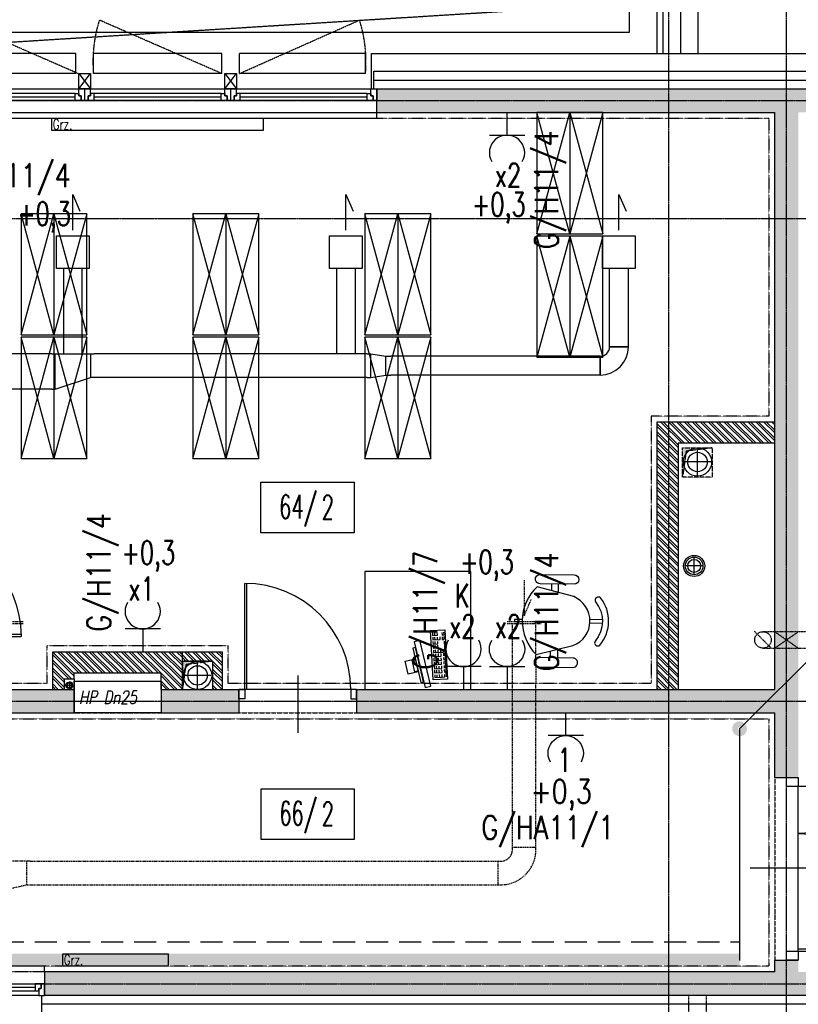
# Model space of a CAD drawing. Extents: x -7228 to 74941, y -112898 to 85621.
# Tile 323 of 635: x 61566 to 62228, y -6744 to -5907. Entities that reach past the tile are written whole.
import ezdxf
from ezdxf.enums import TextEntityAlignment as Align

# ---------------------------------------------------------------- set-up
doc = ezdxf.new("R2010")
doc.units = 0
for name, pattern in [('CENTER', [2, 1.25, -0.25, 0.25, -0.25]), ('DASHDOT', [1, 0.5, -0.25, 0, -0.25]), ('DASHED', [0.75, 0.5, -0.25]), ('DASHED2', [0.375, 0.25, -0.125]), ('DIVIDE', [31.75, 12.7, -6.35, 0, -6.35, 0, -6.35])]:
    doc.linetypes.add(name, pattern=pattern)
doc.layers.get('0').update_dxf_attribs({"color": 101, "linetype": 'CONTINUOUS'})
for name, color, linetype in [('Drz---drzwi', 5, 'CONTINUOUS'), ('E35', 6, 'CONTINUOUS'), ('E50', 3, 'CONTINUOUS'), ('E50kor', 3, 'CONTINUOUS'), ('Ins-co', 2, 'CONTINUOUS'), ('Ins-kan', 54, 'CONTINUOUS'), ('ins-kan-deszcz', 132, 'CONTINUOUS'), ('Ins-ppoz', 240, 'CONTINUOUS'), ('Ins-went', 141, 'CONTINUOUS'), ('Okn---okna', 5, 'CONTINUOUS'), ('Opis-pom', 6, 'CONTINUOUS'), ('Opis_pom_ramka', 6, 'CONTINUOUS'), ('Os-osie glowne', 1, 'CENTER'), ('Sc-beton', 7, 'CONTINUOUS'), ('Sc-beton-hatch', 86, 'CONTINUOUS'), ('Sc-cegla pustak', 42, 'CONTINUOUS'), ('Sc-cegla pustak-hatch', 8, 'CONTINUOUS'), ('Sc-drewno', 22, 'CONTINUOUS'), ('Sc-gk', 120, 'CONTINUOUS'), ('Sc-izolacja term-styropian', 151, 'STYROPIAN-KA'), ('Sc-metal', 141, 'CONTINUOUS'), ('Sc-nadproza kon', 5, 'DASHED2'), ('Sc-silikat', 61, 'CONTINUOUS'), ('Suf-widok', 8, 'CONTINUOUS'), ('W-idok', 8, 'CONTINUOUS'), ('W-idok nad', 5, 'DASHED2'), ('W-otwor-strop', 1, 'CONTINUOUS'), ('Wyp-meble', 155, 'CONTINUOUS')]:
    doc.layers.add(name, color=color, linetype=linetype)
doc.styles.add('IT12', font='ITALICT.SHX', dxfattribs={"width": 0.8, "height": 0.12})
doc.styles.add('KA wymiar', font='romans.shx', dxfattribs={"width": 0.6})
doc.styles.add('ROMANS', font='romans', dxfattribs={"width": 0.85})
doc.linetypes.add('BATTING', pattern='A,0.0001,-0.1,[134,ltypeshp.shx,S=0.1,R=0,X=-0.1,Y=0],-0.2,[134,ltypeshp.shx,S=0.1,R=180,X=0.1,Y=0],-0.1', length=0.4001)
doc.linetypes.add('STYROPIAN-KA', pattern='A,0.0001,-0.1,[135,ltypeshp.shx,S=0.1,R=0,X=-0.1,Y=0],0,[135,ltypeshp.shx,S=0.1,R=180,X=0.1,Y=0],-0.1', length=0.2001)

# ---------------------------------------------------------------- blocks, each defined once
blk = doc.blocks.new('_0630_DRZWI_90')
at = {"ltscale": 7}
for p, q in [((5, 8), (5, 98)), ((6.8, 8), (6.8, 97.98))]:
    blk.add_line(p, q, dxfattribs=at)
at = {"ltscale": 25}
for p, q in [((50, 19.7), (50, -28.9)), ((5, 8), (0, 8)), ((0, 8), (5, 8)), ((0, 0), (0, 8)), ((5, 0), (0, 0)), ((5, 0), (0, 0)), ((95, 8), (5, 8)), ((5, 8), (5, 0)), ((95, 8), (95, 0)), ((100, 8), (95, 8)), ((95, 0), (100, 0)), ((95, 0), (100, 0)), ((100, 0), (100, 8))]:
    blk.add_line(p, q, dxfattribs=at)
at = {"ltscale": 7}
blk.add_arc((5, 8), 90, 0, 90, dxfattribs=at)
blk = doc.blocks.new('_DKGJHF')
at = {"ltscale": 7}
for p, q in [((-21.08, -77), (35.92, -77)), ((-5, -147.5), (-105, -147.5)), ((-5, -145.5), (-104.98, -145.5))]:
    blk.add_line(p, q, dxfattribs=at)
for points in [[(5, -7.5), (5, 0), (-5, 0), (-5, -7.5)], [(5, -155), (5, -147.5), (-5, -147.5), (-5, -155)]]:
    blk.add_lwpolyline(points, close=True, dxfattribs=at)
for points in [[(-45, -7.5), (-5, -7.5)], [(-5, -147.5), (-5, -7.5)]]:
    blk.add_lwpolyline(points, dxfattribs=at)
for centre, radius, start, end in [((-5, -7.5), 40, 180, 270), ((-5, -147.5), 100, 90, 180)]:
    blk.add_arc(centre, radius, start, end)
blk = doc.blocks.new('_wojektjey')
for p, q in [((-120, 10), (-120, 15)), ((-120, 15), (0, 15)), ((0, 15), (0, 10)), ((-8, 0), (-112, 0)), ((-8, -3), (-112, -3)), ((-8, -6), (-112, -6)), ((-115, -10), (-5, -10)), ((-120, -25), (-120, -28)), ((0, -28), (0, -25)), ((-120, -28), (0, -28))]:
    blk.add_line(p, q)
at = {"linetype": 'DASHED2'}
for p, q in [((-120, 10), (0, 10)), ((-120, -25), (0, -25))]:
    blk.add_line(p, q, dxfattribs=at)
for points in [[(-5, -10), (0, -10), (0, 0), (-3, 0), (-3, -4), (-5, -4)], [(-115, -10), (-120, -10), (-120, 0), (-117, 0), (-117, -4), (-115, -4)], [(-112, -6), (-115, -6), (-115, -4), (-117, -4), (-117, 0), (-115, 0), (-112, 0)], [(-8, -6), (-5, -6), (-5, -4), (-3, -4), (-3, 0), (-5, 0), (-8, 0)]]:
    blk.add_lwpolyline(points, close=True)
blk = doc.blocks.new('_DKGDKHJFKH')
for p, q in [((-367, 0), (-5, 0)), ((-256, -4), (-364, -4)), ((-256, -7), (-364, -7)), ((-132, -4), (-240, -4)), ((-132, -7), (-240, -7)), ((-8, -4), (-116, -4)), ((-8, -7), (-116, -7)), ((-8, -10), (-364, -10)), ((-372, -20), (-372, -25)), ((-372, -20), (0, -20)), ((-372, -25), (0, -25)), ((0, -25), (0, -20))]:
    blk.add_line(p, q)
for points in [[(-367, 0), (-372, 0), (-372, -10), (-369, -10), (-369, -6), (-367, -6)], [(-253, 0), (-248, 0), (-248, -10), (-251, -10), (-251, -6), (-253, -6)], [(-243, 0), (-248, 0), (-248, -10), (-245, -10), (-245, -6), (-243, -6)], [(-129, 0), (-124, 0), (-124, -10), (-127, -10), (-127, -6), (-129, -6)], [(-119, 0), (-124, 0), (-124, -10), (-121, -10), (-121, -6), (-119, -6)], [(-5, 0), (0, 0), (0, -10), (-3, -10), (-3, -6), (-5, -6)], [(-364, -4), (-367, -4), (-367, -6), (-369, -6), (-369, -10), (-367, -10), (-364, -10)], [(-256, -4), (-253, -4), (-253, -6), (-251, -6), (-251, -10), (-253, -10), (-256, -10)], [(-240, -4), (-243, -4), (-243, -6), (-245, -6), (-245, -10), (-243, -10), (-240, -10)], [(-132, -4), (-129, -4), (-129, -6), (-127, -6), (-127, -10), (-129, -10), (-132, -10)], [(-116, -4), (-119, -4), (-119, -6), (-121, -6), (-121, -10), (-119, -10), (-116, -10)], [(-8, -4), (-5, -4), (-5, -6), (-3, -6), (-3, -10), (-5, -10), (-8, -10)]]:
    blk.add_lwpolyline(points, close=True)
blk = doc.blocks.new('_opis_pom_metka')
at = {"layer": 'Opis_pom_ramka'}
blk.add_lwpolyline([(-33.13, 0), (32.87, 0), (32.87, -36), (-33.13, -36)], close=True, dxfattribs=at)
at = {"style": 'KA wymiar', "width": 0.6}
blk.add_attdef('KO/', text='', height=16.8, dxfattribs=at).set_placement((3.45, -25.87), align=Align.RIGHT)
blk.add_attdef('NR', (3.8, -26.16), '', height=16.8, dxfattribs=at)
blk = doc.blocks.new('_dkjhsjhkfgh')
at = {"layer": 'Ins-went', "ltscale": 2}
for p, q in [((10796.07, 4882.35), (10796.07, 4809.9)), ((10812.07, 4809.9), (10812.07, 4882.35)), ((11027.9, 4882.35), (11027.9, 4809.9)), ((11043.9, 4809.9), (11043.9, 4882.35)), ((10786.06, 4809.93), (10647.46, 4809.93)), ((10786.07, 4809.9), (10822.07, 4809.9)), ((10789.07, 4779.9), (10789.07, 4809.9)), ((10819.07, 4809.9), (10819.07, 4789.9)), ((11017.98, 4809.9), (10822.08, 4809.9)), ((11053.9, 4809.9), (11017.9, 4809.9)), ((11053.9, 4809.9), (11056.9, 4809.9)), ((11056.9, 4789.9), (11056.9, 4809.9)), ((11056.9, 4809.9), (11069.9, 4807.9)), ((11275.73, 4815.9), (11259.73, 4815.9)), ((11259.73, 4815.9), (11275.73, 4815.9)), ((11069.9, 4807.9), (11073.9, 4807.9)), ((11069.9, 4791.9), (11069.9, 4807.9)), ((11251.73, 4807.9), (11073.93, 4807.9)), ((11251.73, 4791.9), (11251.73, 4807.9)), ((11251.73, 4807.9), (11251.73, 4791.9)), ((11056.9, 4789.9), (11069.9, 4791.9)), ((11069.9, 4791.9), (11073.9, 4791.9)), ((11251.73, 4791.9), (11073.93, 4791.9)), ((10789.07, 4779.9), (10819.07, 4789.9)), ((10822.07, 4789.9), (10819.07, 4789.9)), ((11017.98, 4789.9), (10822.08, 4789.9)), ((11053.9, 4789.9), (11017.9, 4789.9)), ((11053.9, 4789.9), (11056.9, 4789.9)), ((10786.06, 4779.93), (10647.46, 4779.93)), ((10786.07, 4779.9), (10789.07, 4779.9))]:
    blk.add_line(p, q, dxfattribs=at)
for points in [[(10804.07, 4915.05), (10804.07, 4945.28), (10810.09, 4931.27)], [(11035.9, 4915.05), (11035.9, 4945.28), (11041.92, 4931.27)], [(11267.73, 4915.05), (11267.73, 4945.28), (11273.75, 4931.27)]]:
    blk.add_lwpolyline(points, dxfattribs=at)
for points in [[(10790.22, 4910.05), (10817.92, 4910.05), (10817.92, 4882.35), (10790.22, 4882.35)], [(11022.05, 4910.05), (11049.75, 4910.05), (11049.75, 4882.35), (11022.05, 4882.35)], [(11253.88, 4910.05), (11281.58, 4910.05), (11281.58, 4882.35), (11253.88, 4882.35)]]:
    blk.add_lwpolyline(points, close=True, dxfattribs=at)
for radius in [8, 24]:
    blk.add_arc((11251.73, 4815.9), radius, 270, 0, dxfattribs=at)
for points in [[(11259.73, 4815.9), (11259.73, 4882.35)], [(11275.73, 4815.9), (11275.73, 4882.35)]]:
    blk.add_spline(points, degree=3, dxfattribs=at)
blk = doc.blocks.new('klawiatura do PC')
at = {"layer": 'Wyp-meble'}
blk.add_lwpolyline([(0, 0), (46.62, 0), (46.62, -13.54), (0, -13.54)], close=True, dxfattribs=at)
for points in [[(4.66, -1.7), (2.2, -1.7), (2.2, -8.71), (4.66, -8.71)], [(2.2, -3.82), (4.69, -3.82)], [(2.2, -6.22), (4.69, -6.22)], [(2.2, -8.71), (2.2, -11.22), (4.68, -11.22)], [(9, -1.7), (6.54, -1.7), (6.54, -8.71), (9, -8.71)], [(6.54, -3.82), (9.02, -3.82)], [(6.54, -6.22), (9.02, -6.22)], [(12.79, -1.7), (10.32, -1.7), (10.32, -8.71), (12.79, -8.71)], [(10.32, -3.82), (12.81, -3.82)], [(10.32, -6.22), (12.81, -6.22)], [(16.76, -1.7), (14.29, -1.7), (14.29, -8.71), (16.76, -8.71)], [(14.29, -3.82), (16.78, -3.82)], [(14.29, -6.22), (16.78, -6.22)], [(20.54, -1.7), (18.08, -1.7), (18.08, -8.71), (20.54, -8.71)], [(18.08, -3.82), (20.56, -3.82)], [(18.08, -6.22), (20.56, -6.22)], [(24.51, -1.7), (22.05, -1.7), (22.05, -8.71), (24.51, -8.71)], [(22.05, -3.82), (24.53, -3.82)], [(22.05, -6.22), (24.53, -6.22)], [(28.2, -1.7), (25.74, -1.7), (25.74, -8.71), (28.2, -8.71)], [(25.74, -3.82), (28.22, -3.82)], [(25.74, -6.22), (28.22, -6.22)], [(25.74, -8.71), (25.74, -11.22), (28.22, -11.22)], [(32.45, -1.7), (29.98, -1.7), (29.98, -6.25), (32.45, -6.25)], [(29.98, -3.82), (32.47, -3.82)], [(36.14, -1.7), (33.68, -1.7), (33.68, -6.25), (36.14, -6.25)], [(33.68, -3.82), (36.16, -3.82)], [(40.2, -1.7), (37.74, -1.7), (37.74, -8.71), (40.2, -8.71)], [(37.74, -3.82), (40.22, -3.82)], [(37.74, -6.22), (40.22, -6.22)], [(44.36, -1.7), (41.89, -1.7), (41.89, -6.25), (44.36, -6.25)], [(41.89, -3.82), (44.38, -3.82)], [(2.21, -12.7), (36.08, -12.7)], [(6.54, -11.23), (9.13, -11.23)], [(10.42, -11.23), (13.01, -11.23)], [(14.39, -11.23), (16.97, -11.23)], [(18.17, -11.23), (20.76, -11.23)], [(22.14, -11.23), (24.73, -11.23)], [(40.26, -10.56), (37.7, -10.56), (37.7, -12.54), (40.26, -12.54)], [(44.39, -10.6), (41.9, -10.6), (41.9, -12.54), (44.35, -12.54)]]:
    blk.add_lwpolyline(points, dxfattribs=at)
blk = doc.blocks.new('monitor')
at = {"layer": 'Wyp-meble'}
for points in [[(14.34, -37.34), (19, -35.55), (4.67, 1.79), (0, 0)], [(17.21, -30.88), (19.55, -29.99), (8.79, -1.98), (6.46, -2.88)], [(12.15, -10.73), (20.33, -7.58), (24.37, -18.1), (16.19, -21.24)], [(12.38, -11.32), (15.06, -10.28), (18.65, -19.62), (15.96, -20.65)]]:
    blk.add_lwpolyline(points, close=True, dxfattribs=at)
blk = doc.blocks.new('f003')
for p, q in [((-1.57, 74.64), (-1.57, 64.11)), ((1.57, 74.64), (1.57, 64.11))]:
    blk.add_line(p, q)
for points in [[(-16.72, 68.75, -0.355253), (16.72, 68.75, 0.881097), (20.07, 72.87, 0.355253), (-20.07, 72.87, 0.881097)], [(-28.78, 18.9, 0.427449), (28.78, 18.9), (20.81, 50.02, 0.679656), (-20.81, 50.02)], [(-31.3, 21.37, -1), (-39.3, 21.37), (-39.3, 50.18, -1), (-31.3, 50.18)], [(31.3, 21.37, 1), (39.3, 21.37), (39.3, 50.18, 1), (31.3, 50.18)]]:
    blk.add_lwpolyline(points, format="xyb", close=True)
for points in [[(-24.15, 36.98), (-31.3, 36.98)], [(24.15, 36.98), (31.3, 36.98)], [(-31.3, 31.03), (-25.68, 31.03)], [(31.3, 31.03), (25.68, 31.03)], [(-0.85, 6.61), (-0.85, 0), (0.85, 0), (0.85, 6.61)]]:
    blk.add_lwpolyline(points)
blk = doc.blocks.new('A$C5DF87A14')
at = {"layer": 'Wyp-meble'}
for p, q in [((11236, 4922), (11208, 5025)), ((11208, 4922), (11236, 5025)), ((11236, 5025), (11236, 4922)), ((11236, 5025), (11264, 4922)), ((11264, 5025), (11236, 4922)), ((10798, 4835.99), (10770, 4938.99)), ((10770, 4835.99), (10798, 4938.99)), ((10798, 4938.99), (10798, 4835.99)), ((10798, 4938.99), (10826, 4835.99)), ((10826, 4938.99), (10798, 4835.99)), ((10944, 4835.99), (10916, 4938.99)), ((10916, 4835.99), (10944, 4938.99)), ((10944, 4938.99), (10944, 4835.99)), ((10944, 4938.99), (10972, 4835.99)), ((10972, 4938.99), (10944, 4835.99)), ((11090, 4835.99), (11062, 4938.99)), ((11062, 4835.99), (11090, 4938.99)), ((11090, 4938.99), (11090, 4835.99)), ((11090, 4938.99), (11118, 4835.99)), ((11118, 4938.99), (11090, 4835.99)), ((11236, 4817), (11208, 4920)), ((11236, 4920), (11208, 4817)), ((11236, 4920), (11236, 4817)), ((11236, 4920), (11264, 4817)), ((11264, 4920), (11236, 4817)), ((10798, 4730.99), (10770, 4833.99)), ((10770, 4730.99), (10798, 4833.99)), ((10798, 4833.99), (10798, 4730.99)), ((10798, 4833.99), (10826, 4730.99)), ((10826, 4833.99), (10798, 4730.99)), ((10944, 4730.99), (10916, 4833.99)), ((10916, 4730.99), (10944, 4833.99)), ((10944, 4833.99), (10944, 4730.99)), ((10944, 4833.99), (10972, 4730.99)), ((10972, 4833.99), (10944, 4730.99)), ((11090, 4730.99), (11062, 4833.99)), ((11062, 4730.99), (11090, 4833.99)), ((11090, 4833.99), (11090, 4730.99)), ((11090, 4833.99), (11118, 4730.99)), ((11118, 4833.99), (11090, 4730.99))]:
    blk.add_line(p, q, dxfattribs=at)
for points in [[(11208, 4922), (11264, 4922), (11264, 5025), (11208, 5025)], [(10770, 4835.99), (10826, 4835.99), (10826, 4938.99), (10770, 4938.99)], [(10916, 4835.99), (10972, 4835.99), (10972, 4938.99), (10916, 4938.99)], [(11062, 4835.99), (11118, 4835.99), (11118, 4938.99), (11062, 4938.99)], [(11208, 4817), (11264, 4817), (11264, 4920), (11208, 4920)], [(10770, 4730.99), (10826, 4730.99), (10826, 4833.99), (10770, 4833.99)], [(10916, 4730.99), (10972, 4730.99), (10972, 4833.99), (10916, 4833.99)], [(11062, 4730.99), (11118, 4730.99), (11118, 4833.99), (11062, 4833.99)], [(11062, 4635), (11062, 4535), (11152, 4535), (11152, 4635)]]:
    blk.add_lwpolyline(points, close=True, dxfattribs=at)
for name, p, rotation in [('f003', (11188.96, 4593.61), 269.2053911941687), ('monitor', (11117.9, 4537.71), 172.2533166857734)]:
    blk.add_blockref(name, p, dxfattribs=dict(at, rotation=rotation))
at = {"layer": 'Wyp-meble', "xscale": 0.9000000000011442, "yscale": 0.9000000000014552, "zscale": 0.9, "rotation": 93.12935821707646}
blk.add_blockref('klawiatura do PC', (11120.02, 4542.98), dxfattribs=at)
blk = doc.blocks.new('g2')
at = {"layer": 'E35'}
blk.add_line((15, 19.27), (-15, 19.27), dxfattribs=at)
blk.add_arc((0, 34.27), 15, 150, 30, dxfattribs=at)
at = {"layer": 'E50'}
blk.add_line((0, 19.27), (0, 0), dxfattribs=at)

msp = doc.modelspace()

# ---------------------------------------------------------------- hatches: boundary and pattern name
at = {"layer": 'Sc-beton-hatch'}
h = msp.add_hatch(dxfattribs=at)
h.set_pattern_fill('ANSI33', color=256, style=0)
h.paths.add_polyline_path([(61752.547, -6496.119), (61752.547, -6476.119), (61686.547, -6476.119), (61686.547, -6496.119)])
h.paths.add_polyline_path([(61612.547, -6496.119), (61612.547, -6476.119), (61397.547, -6476.119), (61397.547, -6496.119)])
h.paths.add_polyline_path([(61497.547, -5986.119), (61497.547, -5966.119), (61437.547, -5966.119), (61437.547, -5986.119), (61457.547, -5986.119)])
h.paths.add_polyline_path([(61055.547, -5986.119), (61055.547, -5966.119), (60547.547, -5966.119), (60547.547, -5986.119), (60587.547, -5986.119), (60587.547, -6476.119), (60386.047, -6476.119), (60386.047, -6496.119), (61297.547, -6496.119), (61297.547, -6476.119), (60607.547, -6476.119), (60607.547, -5986.119)])
h.paths.add_polyline_path([(60187.547, -6716.119), (60187.547, -6736.119), (61227.547, -6736.119), (61227.547, -6716.119)])
h.paths.add_polyline_path([(60007.547, -6476.119), (60007.547, -6416.119), (59987.547, -6416.119), (59987.547, -6476.119), (59687.547, -6476.119), (59687.547, -6496.119), (60256.047, -6496.119), (60256.047, -6476.119)])
h.paths.add_polyline_path([(60007.547, -6221.119), (59987.547, -6221.119), (59987.547, -6241.119), (60007.547, -6241.119)])
h.paths.add_polyline_path([(59967.547, -5966.119), (59967.547, -5986.119), (59987.547, -5986.119), (59987.547, -6046.119), (60007.547, -6046.119), (60007.547, -5986.119), (60027.547, -5986.119), (60027.547, -5966.119)])
h.paths.add_polyline_path([(59359.547, -5966.119), (59359.547, -6539.119), (59379.547, -6539.119), (59379.547, -6496.119), (59557.547, -6496.119), (59557.547, -6476.119), (59379.547, -6476.119), (59379.547, -5986.119), (59657.547, -5986.119), (59657.547, -5966.119)])
h.paths.add_polyline_path([(58999.547, -5966.119), (58999.547, -5986.119), (59337.547, -5986.119), (59337.547, -6476.119), (59315.547, -6476.119), (59315.547, -6496.119), (59337.547, -6496.119), (59337.547, -6539.119), (59357.547, -6539.119), (59357.547, -5966.119)])
h.paths.add_polyline_path([(59379.547, -6716.119), (59379.547, -6674.119), (59359.547, -6674.119), (59359.547, -6736.119), (59757.547, -6736.119), (59757.547, -6716.119)])
h.paths.add_polyline_path([(59357.547, -6736.119), (59357.547, -6674.119), (59337.547, -6674.119), (59337.547, -6716.119), (58717.547, -6716.119), (58717.547, -6736.119)])
h.paths.add_polyline_path([(59012.547, -6476.119), (59012.547, -6496.119), (59255.547, -6496.119), (59255.547, -6476.119)], flags=17)
h.paths.add_polyline_path([(58816.547, -6476.119), (58816.547, -6496.119), (58882.547, -6496.119), (58882.547, -6476.119)])
h.paths.add_polyline_path([(58742.547, -6496.119), (58742.547, -6476.119), (58567.547, -6476.119), (58567.547, -6496.119)])
h.paths.add_polyline_path([(58447.547, -6496.119), (58447.547, -6476.119), (58325.547, -6476.119), (58325.547, -6496.119)])
h.paths.add_polyline_path([(57317.547, -6716.119), (57317.547, -6736.119), (58357.547, -6736.119), (58357.547, -6716.119)])
h.paths.add_polyline_path([(58205.547, -6496.119), (58205.547, -6476.119), (58157.547, -6476.119), (58157.547, -6496.119)])
h.paths.add_polyline_path([(58057.547, -6496.119), (58057.547, -6476.119), (57847.547, -6476.119), (57847.547, -6496.119)], flags=16)
h.paths.add_polyline_path([(58185.547, -5986.119), (58185.547, -5966.119), (57677.547, -5966.119), (57677.547, -5986.119), (57717.547, -5986.119), (57717.547, -6476.119), (57635.547, -6476.119), (57635.547, -6496.119), (57747.547, -6496.119), (57747.547, -6476.119), (57737.547, -6476.119), (57737.547, -5986.119)])
h.paths.add_polyline_path([(57535.547, -6496.119), (57535.547, -6476.119), (57308.547, -6476.119), (57308.547, -6496.119)])
h.paths.add_polyline_path([(57137.547, -6476.119), (57137.547, -5986.119), (57157.547, -5986.119), (57157.547, -5966.119), (57097.547, -5966.119), (57097.547, -5986.119), (57117.547, -5986.119), (57117.547, -6476.119), (56996.547, -6476.119), (56996.547, -6496.119), (57208.547, -6496.119), (57208.547, -6476.119)])
h.paths.add_polyline_path([(56676.547, -6476.119), (56676.547, -6496.119), (56896.547, -6496.119), (56896.547, -6476.119)])
h.paths.add_polyline_path([(56509.547, -6716.119), (56509.547, -6674.119), (56489.547, -6674.119), (56489.547, -6736.119), (56887.547, -6736.119), (56887.547, -6716.119)])
h.paths.add_polyline_path([(56576.547, -6496.119), (56576.547, -6476.119), (56509.547, -6476.119), (56509.547, -5986.119), (56787.547, -5986.119), (56787.547, -5966.119), (56489.547, -5966.119), (56489.547, -6539.119), (56509.547, -6539.119), (56509.547, -6496.119)])
h.paths.add_polyline_path([(56467.547, -6476.119), (56445.547, -6476.119), (56445.547, -6496.119), (56467.547, -6496.119), (56467.547, -6539.119), (56487.547, -6539.119), (56487.547, -5966.119), (56129.547, -5966.119), (56129.547, -5986.119), (56467.547, -5986.119)])
h.paths.add_polyline_path([(56487.547, -6736.119), (56487.547, -6674.119), (56467.547, -6674.119), (56467.547, -6716.119), (55847.547, -6716.119), (55847.547, -6736.119)])
h.paths.add_polyline_path([(56277.547, -6476.119), (56277.547, -6496.119), (56385.547, -6496.119), (56385.547, -6476.119)], flags=16)
h.paths.add_polyline_path([(56177.547, -6496.119), (56177.547, -6476.119), (56076.547, -6476.119), (56076.547, -6496.119)])
h.paths.add_polyline_path([(56031.547, -6496.119), (56031.547, -6476.119), (55946.547, -6476.119), (55946.547, -6496.119)])
h.paths.add_polyline_path([(55872.547, -6496.119), (55872.547, -6476.119), (55732.547, -6476.119), (55732.547, -6496.119)])
h.paths.add_polyline_path([(55757.547, -5986.119), (55757.547, -5966.119), (55697.547, -5966.119), (55697.547, -5986.119)])
h.paths.add_polyline_path([(54807.547, -5966.119), (54807.547, -5986.119), (54847.547, -5986.119), (54847.547, -6476.119), (54557.547, -6476.119), (54557.547, -6496.119), (55602.547, -6496.119), (55602.547, -6476.119), (54867.547, -6476.119), (54867.547, -5986.119), (55315.547, -5986.119), (55315.547, -5966.119)])
h.paths.add_polyline_path([(55487.547, -6736.119), (55487.547, -6716.119), (54447.547, -6716.119), (54447.547, -6736.119)])
h.paths.add_polyline_path([(54457.547, -6496.119), (54457.547, -6476.119), (54267.547, -6476.119), (54267.547, -5986.119), (54287.547, -5986.119), (54287.547, -5966.119), (54227.547, -5966.119), (54227.547, -5986.119), (54247.547, -5986.119), (54247.547, -6476.119), (54094.547, -6476.119), (54094.547, -6496.119)])
h.paths.add_polyline_path([(54017.547, -6736.119), (54017.547, -6716.119), (53439.547, -6716.119), (53439.547, -6674.119), (53419.547, -6674.119), (53419.547, -6736.119)])
h.paths.add_polyline_path([(53994.547, -6496.119), (53994.547, -6476.119), (53670.547, -6476.119), (53670.547, -6496.119)])
h.paths.add_polyline_path([(53570.547, -6496.119), (53570.547, -6476.119), (53439.547, -6476.119), (53439.547, -6086.119), (53469.547, -6086.119), (53469.547, -6066.119), (53439.547, -6066.119), (53439.547, -5966.119), (53419.547, -5966.119), (53419.547, -6539.119), (53439.547, -6539.119), (53439.547, -6496.119)])
h.paths.add_polyline_path([(53599.547, -6066.119), (53569.547, -6066.119), (53569.547, -6086.119), (53619.547, -6086.119), (53619.547, -5986.119), (53659.547, -5986.119), (53659.547, -5966.119), (53599.547, -5966.119)])
h = msp.add_hatch(dxfattribs=at)
h.set_pattern_fill('ANSI33', color=256, style=0)
h.paths.add_polyline_path([(62207.547, -5986.119), (62207.547, -6476.119), (61852.547, -6476.119), (61852.547, -6496.119), (62207.547, -6496.119), (62207.547, -6551.119), (62227.547, -6551.119), (62227.547, -5986.119), (62542.547, -5986.119), (62542.547, -6716.119), (62227.547, -6716.119), (62227.547, -6706.119), (62207.547, -6706.119), (62207.547, -6716.119), (61587.547, -6716.119), (61587.547, -6736.119), (62562.547, -6736.119), (62562.547, -5966.119), (61869.547, -5966.119), (61869.547, -5986.119)])
at = {"layer": 'Sc-cegla pustak-hatch'}
h = msp.add_hatch(dxfattribs=at)
h.set_pattern_fill('ANSI32', color=256, scale=0.5, angle=90, style=0)
h.paths.add_polyline_path([(62125.547, -6267.119), (62207.547, -6267.119), (62207.547, -6249.119), (62107.547, -6249.119), (62107.547, -6476.119), (62125.547, -6476.119)])
h.paths.add_polyline_path([(61594.547, -6444.119), (61594.547, -6476.119), (61604.173, -6476.119), (61604.173, -6467.348), (61612.547, -6467.348), (61612.547, -6462.119), (61686.547, -6462.119), (61686.547, -6476.119), (61704.547, -6476.119), (61704.547, -6444.119)])
h.paths.add_polyline_path([(61477.547, -6436.119), (61459.547, -6436.119), (61459.547, -6476.119), (61477.547, -6476.119)])
h.paths.add_polyline_path([(61477.547, -5986.119), (61459.547, -5986.119), (61459.547, -6336.119), (61477.547, -6336.119)])
h.paths.add_polyline_path([(59237.547, -6249.119), (59237.547, -6476.119), (59255.547, -6476.119), (59255.547, -6267.119), (59337.547, -6267.119), (59337.547, -6249.119)])
h.paths.add_polyline_path([(58724.547, -6444.119), (58724.547, -6476.119), (58734.454, -6476.119), (58734.454, -6469.169), (58742.547, -6469.169), (58742.547, -6462.119), (58816.547, -6462.119), (58816.547, -6476.119), (58834.547, -6476.119), (58834.547, -6444.119)])
h.paths.add_polyline_path([(58605.547, -6221.119), (58587.547, -6221.119), (58587.547, -6476.119), (58605.547, -6476.119)])
h.paths.add_polyline_path([(58605.547, -5986.119), (58587.547, -5986.119), (58587.547, -6046.119), (58605.547, -6046.119)])
h.paths.add_polyline_path([(58185.547, -5986.119), (58167.547, -5986.119), (58167.547, -6476.119), (58185.547, -6476.119)])
h.paths.add_polyline_path([(57457.547, -6476.119), (57475.547, -6476.119), (57475.547, -5984.119), (57547.547, -5984.119), (57547.547, -5966.119), (57417.547, -5966.119), (57417.547, -5984.119), (57457.547, -5984.119)])
h.paths.add_polyline_path([(56761.547, -5986.119), (56743.547, -5986.119), (56743.547, -6476.119), (56761.547, -6476.119)])
h.paths.add_polyline_path([(56367.547, -6249.119), (56367.547, -6476.119), (56385.547, -6476.119), (56385.547, -6267.119), (56467.547, -6267.119), (56467.547, -6249.119)])
h.paths.add_polyline_path([(56167.547, -5986.119), (56149.547, -5986.119), (56149.547, -6476.119), (56167.547, -6476.119)])
h.paths.add_polyline_path([(55854.547, -6444.119), (55854.547, -6476.119), (55864.173, -6476.119), (55864.173, -6467.348), (55872.547, -6467.348), (55872.547, -6462.119), (55946.547, -6462.119), (55946.547, -6476.119), (55964.547, -6476.119), (55964.547, -6444.119)])
h.paths.add_polyline_path([(53841.547, -5984.119), (53943.547, -5984.119), (53943.547, -5966.119), (53801.547, -5966.119), (53801.547, -5984.119), (53823.547, -5984.119), (53823.547, -6476.119), (53841.547, -6476.119)])
h = msp.add_hatch(dxfattribs=at)
h.set_pattern_fill('ANSI32', color=256, scale=0.5, angle=90, style=0)
h.paths.add_polyline_path([(61730.547, -6452.119), (61730.547, -6476.119), (61738.547, -6476.119), (61738.547, -6444.119), (61704.547, -6444.119), (61704.547, -6452.119)])
at = {"layer": 'W-otwor-strop'}
for points in [[(62154.297, -6270.869), (62132.297, -6273.869), (62129.297, -6295.869), (62129.297, -6270.869)], [(61730.547, -6452.119), (61707.547, -6455.119), (61704.547, -6476.119), (61704.547, -6452.119)]]:
    msp.add_hatch(color=256, dxfattribs=at).paths.add_polyline_path(points)

# ---------------------------------------------------------------- linework, layer by layer
at = {"layer": 'E35'}
msp.add_line((62347.032, -6340.242), (62177.677, -6509.597), dxfattribs=at)
at = {"layer": 'E50'}
for p, q in [((62084.278, -5918.057), (62084.278, -5869.475)), ((60737.164, -5918.057), (62084.278, -5918.057)), ((62177.677, -6509.597), (62177.677, -6706.488))]:
    msp.add_line(p, q, dxfattribs=at)
at = {"layer": 'E50', "const_width": 7.5}
msp.add_lwpolyline([(62175.177, -6509.597, 1), (62180.177, -6509.597, 1)], format="xyb", close=True, dxfattribs=at)
at = {"layer": 'E50kor', "linetype": 'DASHED2', "ltscale": 75}
msp.add_line((53169.946, -6690.364), (62177.677, -6690.536), dxfattribs=at)
at = {"layer": 'E50kor', "const_width": 10}
msp.add_lwpolyline([(53174.088, -6705.364), (62177.677, -6705.536)], dxfattribs=at)
at = {"layer": 'Ins-co'}
for points in [[(61593.547, -5991.312), (61593.547, -6001.312), (61773.547, -6001.312), (61773.547, -5991.312)], [(61602.836, -6700.936), (61602.836, -6710.936), (61692.836, -6710.936), (61692.836, -6700.936)]]:
    msp.add_lwpolyline(points, close=True, dxfattribs=at)
at = {"layer": 'Ins-kan', "ltscale": 0.5}
for p, q in [((62139.12, -6378.798), (62139.12, -6363.798)), ((62146.62, -6371.298), (62131.62, -6371.298))]:
    msp.add_line(p, q, dxfattribs=at)
for radius in [7.5, 5.5]:
    msp.add_circle((62139.12, -6371.298), radius, dxfattribs=at)
at = {"layer": 'ins-kan-deszcz', "linetype": 'Continuous', "ltscale": 0.3}
for p, q in [((62141.955, -6294.273), (62141.955, -6271.773)), ((62141.955, -6294.273), (62141.955, -6271.773)), ((62153.205, -6283.023), (62130.705, -6283.023)), ((61717.465, -6475.531), (61717.465, -6453.031)), ((61717.465, -6475.531), (61717.465, -6453.031)), ((61728.715, -6464.281), (61706.215, -6464.281))]:
    msp.add_line(p, q, dxfattribs=at)
for centre, radius in [((62141.955, -6283.023), 12), ((62141.955, -6283.023), 8.25), ((61717.465, -6464.281), 12), ((61717.465, -6464.281), 8.25)]:
    msp.add_circle(centre, radius, dxfattribs=at)
at = {"layer": 'Ins-ppoz'}
for p, q in [((61608.678, -6469.722), (61608.678, -6475.722)), ((61611.678, -6472.722), (61605.678, -6472.722))]:
    msp.add_line(p, q, dxfattribs=at)
msp.add_lwpolyline([(61612.547, -6496.119), (61612.547, -6469.119), (61686.547, -6469.119), (61686.547, -6496.119)], close=True, dxfattribs=at)
for centre, radius in [((61608.678, -6472.699), 2.55), ((61608.678, -6472.722), 2)]:
    msp.add_circle(centre, radius, dxfattribs=at)
at = {"layer": 'Ins-went', "linetype": 'DASHED', "ltscale": 2}
for p, q in [((61530.826, -6418.611), (61569.826, -6418.611)), ((61530.826, -6420.111), (61569.826, -6420.111)), ((61980.326, -6418.611), (62009.326, -6418.611)), ((61980.326, -6420.111), (62009.326, -6420.111)), ((61984.826, -6421.111), (61984.826, -6420.111)), ((61984.826, -6451.111), (61984.826, -6421.111)), ((62004.826, -6421.111), (62004.826, -6420.111)), ((62004.826, -6451.111), (62004.826, -6421.111)), ((61984.826, -6471.111), (61984.826, -6451.111)), ((62004.826, -6451.111), (62004.826, -6471.111)), ((61984.826, -6607.111), (61984.826, -6471.111)), ((62004.826, -6607.111), (62004.826, -6471.111)), ((61984.826, -6612.111), (61984.826, -6607.111)), ((61984.826, -6610.111), (62004.826, -6610.111)), ((62004.826, -6612.111), (62004.826, -6607.111)), ((61575.326, -6622.111), (61525.326, -6622.111)), ((61572.326, -6622.111), (61572.326, -6642.111)), ((61575.326, -6622.111), (61969.826, -6622.111)), ((61969.826, -6622.111), (61974.826, -6622.111)), ((61972.826, -6642.111), (61972.826, -6622.111)), ((61528.326, -6652.111), (61572.326, -6642.111)), ((61572.326, -6642.111), (61575.326, -6642.111)), ((61575.326, -6642.111), (61969.826, -6642.111)), ((61969.826, -6642.111), (61974.826, -6642.111))]:
    msp.add_line(p, q, dxfattribs=at)
at = {"layer": 'Ins-went', "linetype": 'DASHED'}
msp.add_line((62204.619, -6441.19), (62190.476, -6427.048), dxfattribs=at)
at = {"layer": 'Ins-went', "linetype": 'DASHED', "ltscale": 2}
msp.add_lwpolyline([(61994.826, -6383.374), (61994.826, -6413.611), (62000.849, -6399.598)], dxfattribs=at)
at = {"layer": 'Ins-went', "linetype": 'DASHED'}
msp.add_circle((62197.547, -6434.119), 7, dxfattribs=at)
at = {"layer": 'Ins-went', "linetype": 'DASHED', "ltscale": 2}
for radius in [10, 30]:
    msp.add_arc((61974.826, -6612.111), radius, 270, 0, dxfattribs=at)
at = {"layer": 'Os-osie glowne'}
for points in [[(62117.547, -11521.119), (62117.547, -5544.119)], [(62217.547, -11521.119), (62217.547, -5544.119)], [(50525.547, -5976.119), (62792.547, -5976.119)], [(50525.547, -6076.119), (62792.547, -6076.119)], [(50525.547, -6486.119), (62792.547, -6486.119)], [(51224.651, -6726.119), (62792.547, -6726.119)]]:
    msp.add_lwpolyline(points, dxfattribs=at)
at = {"layer": 'Sc-beton'}
for p, q in [((61869.547, -5966.119), (62562.547, -5966.119)), ((62562.547, -6736.119), (61587.547, -6736.119))]:
    msp.add_line(p, q, dxfattribs=at)
for points in [[(61869.547, -5986.119), (61869.547, -5966.119)], [(61869.547, -5986.119), (62207.547, -5986.119)], [(62207.547, -6476.119), (62207.547, -5986.119)], [(61397.547, -6476.119), (61612.547, -6476.119)], [(61612.547, -6476.119), (61612.547, -6496.119)], [(61686.547, -6476.119), (61752.547, -6476.119)], [(61686.547, -6476.119), (61686.547, -6496.119)], [(61752.547, -6476.119), (61752.547, -6496.119)], [(61852.547, -6476.119), (62207.547, -6476.119)], [(61852.547, -6476.119), (61852.547, -6496.119)], [(61397.547, -6496.119), (61612.547, -6496.119)], [(61686.547, -6496.119), (61752.547, -6496.119)], [(61852.547, -6496.119), (62207.547, -6496.119)], [(62207.547, -6551.119), (62207.547, -6496.119)], [(62207.547, -6551.119), (62227.547, -6551.119)], [(62207.547, -6716.119), (62207.547, -6706.119)], [(62207.547, -6706.119), (62227.547, -6706.119)], [(62207.547, -6716.119), (61587.547, -6716.119)], [(61587.547, -6716.119), (61587.547, -6736.119)]]:
    msp.add_lwpolyline(points, dxfattribs=at)
at = {"layer": 'Sc-cegla pustak'}
for p, q in [((61612.547, -6467.348), (61604.173, -6467.348)), ((61604.173, -6467.348), (61604.173, -6476.119))]:
    msp.add_line(p, q, dxfattribs=at)
for points in [[(62207.547, -6249.119), (62107.547, -6249.119), (62107.547, -6476.119)], [(62207.547, -6267.119), (62125.547, -6267.119), (62125.547, -6476.119)], [(61594.547, -6444.119), (61704.547, -6444.119)], [(61594.547, -6476.119), (61594.547, -6444.119)], [(61704.547, -6476.119), (61704.547, -6444.119)], [(61612.547, -6462.119), (61686.547, -6462.119)], [(61612.547, -6467.348), (61612.547, -6462.119)], [(61686.547, -6476.119), (61686.547, -6462.119)]]:
    msp.add_lwpolyline(points, dxfattribs=at)
at = {"layer": 'Sc-drewno'}
msp.add_line((61865.047, -5936.119), (62592.547, -5936.119), dxfattribs=at)
for points in [[(61614.047, -5936.119), (61507.047, -5936.119)], [(61614.047, -5953.119), (61614.047, -5936.119)], [(61738.047, -5936.119), (61629.047, -5936.119)], [(61629.047, -5953.119), (61629.047, -5936.119)], [(61738.047, -5953.119), (61738.047, -5936.119)], [(61860.047, -5936.119), (61753.047, -5936.119)], [(61753.047, -5953.119), (61753.047, -5936.119)], [(61860.047, -5953.119), (61860.047, -5936.119)], [(61865.047, -5966.119), (61865.047, -5936.119)], [(61614.047, -5953.119), (61507.047, -5953.119)], [(61738.047, -5953.119), (61629.047, -5953.119)], [(61860.047, -5953.119), (61753.047, -5953.119)]]:
    msp.add_lwpolyline(points, dxfattribs=at)
at = {"layer": 'Sc-gk'}
msp.add_lwpolyline([(61612.547, -6467.348), (61612.547, -6476.119)], dxfattribs=at)
at = {"layer": 'Sc-izolacja term-styropian', "linetype": 'ByBlock'}
msp.add_line((61867.047, -5951.119), (62577.547, -5951.119), dxfattribs=at)
at = {"layer": 'Sc-izolacja term-styropian', "linetype": 'BATTING', "ltscale": 0.35}
for p, q in [((61867.047, -5958.619), (62570.047, -5958.619)), ((62570.047, -6743.619), (61585.047, -6743.619))]:
    msp.add_line(p, q, dxfattribs=at)
at = {"layer": 'Sc-izolacja term-styropian', "linetype": 'ByBlock'}
for points in [[(61867.047, -5966.119), (61867.047, -5951.119)], [(61585.047, -6736.119), (61585.047, -6751.119)]]:
    msp.add_lwpolyline(points, dxfattribs=at)
at = {"layer": 'Sc-metal'}
for points in [[(61626.547, -5953.119), (61626.547, -5966.119), (61616.547, -5966.119), (61616.547, -5953.119), (61626.547, -5953.114)], [(61616.547, -5966.098), (61626.547, -5953.119)], [(61616.547, -5953.119), (61626.547, -5966.119)], [(61750.547, -5953.119), (61750.547, -5966.119), (61740.547, -5966.119), (61740.547, -5953.119), (61750.547, -5953.114)], [(61740.547, -5966.098), (61750.547, -5953.119)], [(61740.547, -5953.119), (61750.547, -5966.119)]]:
    msp.add_lwpolyline(points, dxfattribs=at)
at = {"layer": 'Sc-nadproza kon', "linetype": 'DASHDOT', "ltscale": 0.5}
for points in [[(61612.547, -6496.119), (61686.547, -6496.119)], [(61752.547, -6496.119), (61852.547, -6496.119)], [(62207.547, -6551.119), (62207.547, -6706.119)]]:
    msp.add_lwpolyline(points, dxfattribs=at)
at = {"layer": 'Sc-silikat'}
for points in [[(61704.547, -6444.119), (61738.547, -6444.119)], [(61738.547, -6476.119), (61738.547, -6444.119)], [(61704.547, -6452.119), (61730.547, -6452.119)], [(61730.547, -6476.119), (61730.547, -6452.119)]]:
    msp.add_lwpolyline(points, dxfattribs=at)
at = {"layer": 'Suf-widok', "linetype": 'DIVIDE', "ltscale": 0.02}
for points in [[(61482.547, -6471.119), (61482.547, -5991.119), (62202.547, -5991.119), (62202.547, -6244.119), (62102.547, -6244.119), (62102.547, -6471.119), (61743.547, -6471.119), (61743.547, -6439.119), (61589.547, -6439.119), (61589.547, -6471.119)], [(59384.547, -6501.119), (62202.547, -6501.119), (62202.547, -6711.119), (59384.547, -6711.119)]]:
    msp.add_lwpolyline(points, close=True, dxfattribs=at)
at = {"layer": 'W-idok'}
msp.add_line((62127.547, -5831.119), (62127.547, -5936.119), dxfattribs=at)
at = {"layer": 'W-idok', "linetype": 'DASHED', "ltscale": 0.5}
for p, q in [((62134.547, -10709.119), (62134.547, -6736.119)), ((62149.547, -10724.119), (62149.547, -6736.119))]:
    msp.add_line(p, q, dxfattribs=at)
at = {"layer": 'W-idok'}
for points in [[(62142.547, -5936.119), (62142.547, -5851.119), (62177.547, -5851.119), (62177.547, -5858.119), (62199.547, -5858.119), (62199.547, -5794.119), (61682.547, -5794.119)], [(61719.547, -5831.119), (62112.547, -5831.119), (62112.547, -5936.119)], [(61724.547, -5836.119), (62107.547, -5836.119), (62107.547, -5936.119)]]:
    msp.add_lwpolyline(points, dxfattribs=at)
at = {"layer": 'W-idok', "linetype": 'DASHED'}
msp.add_lwpolyline([(62047.547, -5896.119), (61407.547, -5936.119)], dxfattribs=at)
at = {"layer": 'W-idok', "linetype": 'DASHED', "ltscale": 0.5}
for points in [[(61616.047, -5953.119), (61512.087, -5907.717)], [(61738.047, -5953.119), (61634.087, -5907.717)], [(61753.047, -5953.119), (61855.008, -5907.717)]]:
    msp.add_lwpolyline(points, dxfattribs=at)
for centre, start, end in [((61746.2, -5943.141), 162.46502, 184.868164), ((61742.895, -5943.141), 355.131836, 17.53498)]:
    msp.add_arc(centre, 117.577, start, end, dxfattribs=at)
at = {"layer": 'W-idok nad', "ltscale": 0.5}
for points in [[(62197.55, -6427.119), (62237.547, -6427.119)], [(62207.547, -6427.119), (62227.547, -6441.119)], [(62207.547, -6441.119), (62227.547, -6427.119)], [(62197.312, -6441.119), (62237.547, -6441.119)]]:
    msp.add_lwpolyline(points, dxfattribs=at)
at = {"layer": 'W-otwor-strop', "linetype": 'DASHDOT', "ltscale": 0.5}
for points in [[(62129.297, -6270.869), (62154.297, -6270.869), (62154.297, -6295.869), (62129.297, -6295.869)], [(62154.297, -6270.869), (62132.297, -6273.869), (62129.297, -6295.869), (62129.297, -6270.869)], [(62129.297, -6270.869), (62154.297, -6270.869), (62154.297, -6295.869), (62129.297, -6295.869)], [(61730.547, -6452.119), (61707.547, -6455.119), (61704.547, -6476.119), (61704.547, -6452.119)], [(61704.547, -6452.119), (61704.547, -6476.119), (61730.547, -6476.119), (61730.547, -6452.119)]]:
    msp.add_lwpolyline(points, close=True, dxfattribs=at)
at = {"layer": 'W-otwor-strop', "ltscale": 0.5}
msp.add_circle((62139.12, -6371.298), 9, dxfattribs=at)
at = {"layer": 'W-otwor-strop', "linetype": 'DASHDOT', "ltscale": 0.5}
msp.add_circle((61608.678, -6472.722), 3, dxfattribs=at)

# ---------------------------------------------------------------- block references
for name, p in [('A$C5DF87A14', (50797.547, -11011.119)), ('_dkjhsjhkfgh', (50807.547, -11001.119))]:
    msp.add_blockref(name, p)
at = {"layer": 'Drz---drzwi', "xscale": -1, "rotation": 270}
msp.add_blockref('_0630_DRZWI_90', (61469.547, -6436.119), dxfattribs=at)
at = {"layer": 'Drz---drzwi'}
msp.add_blockref('_0630_DRZWI_90', (61752.547, -6484.119), dxfattribs=at)
at = {"layer": 'Drz---drzwi', "xscale": -1}
msp.add_blockref('_DKGJHF', (62222.547, -6551.119), dxfattribs=at)
at = {"layer": 'E35'}
for p, rotation in [((61980.209, -5986.119), 180.0000000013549), ((61943.235, -6476.119), 359.9999999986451)]:
    msp.add_blockref('g2', p, dxfattribs=dict(at, rotation=rotation))
msp.add_blockref('g2', (61670.86, -6444.119), dxfattribs=at)
at = {"layer": 'E35', "xscale": -1}
for p, rotation in [((61980.209, -6476.119), 359.9999999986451), ((62030.047, -6496.119), 179.9999999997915)]:
    msp.add_blockref('g2', p, dxfattribs=dict(at, rotation=rotation))
at = {"layer": 'Okn---okna'}
msp.add_blockref('_DKGDKHJFKH', (61869.547, -5966.119), dxfattribs=at)
at = {"layer": 'Okn---okna', "xscale": -1}
msp.add_blockref('_wojektjey', (61467.547, -6726.119), dxfattribs=at)
at = {"layer": 'Opis-pom'}
ref = msp.add_blockref('_opis_pom_metka', (61810.98, -6300.082), dxfattribs=dict(at, xscale=1.2, yscale=1.2, zscale=1.2))
ref.add_attrib('KO/', '64/', dxfattribs={"layer": '0', "height": 20.16, "style": 'KA wymiar', "width": 0.6}).set_placement((61818.91, -6331.124), align=Align.RIGHT)
ref.add_attrib('NR', '2', (61822.769, -6331.48), dxfattribs={"layer": '0', "height": 20.16, "style": 'KA wymiar', "width": 0.6})
ref = msp.add_blockref('_opis_pom_metka', (61811.1, -6560.474), dxfattribs=dict(at, xscale=1.2, yscale=1.2, zscale=1.2))
ref.add_attrib('KO/', '66/', dxfattribs={"layer": '0', "height": 20.16, "style": 'KA wymiar', "width": 0.6}).set_placement((61819.03, -6591.515), align=Align.RIGHT)
ref.add_attrib('NR', '2', (61822.888, -6591.871), dxfattribs={"layer": '0', "height": 20.16, "style": 'KA wymiar', "width": 0.6})

# ---------------------------------------------------------------- texts
at = {"layer": 'E35', "style": 'ROMANS'}
for s, rotation, width, p in [('G/H11/4', 90, 0.8, (62015.176, -6051.901)), ('G/H11/4', 360, 0.8, (61559.339, -6041.153)), ('x2', 0, 0.7, (61981.14, -6039.452)), ('+0,3', 0, 0.7, (61973.253, -6067.265)), ('G/H11/4', 90, 0.8, (61635.021, -6376.795)), ('+0,3', 360, 0.7, (61963.224, -6370.965)), ('G/H11/7', 90, 0.8, (61912.228, -6408.913)), ('G/H11/4', 90, 0.8, (62015.176, -6410.338)), ('K', 360, 0.7, (61942.304, -6396.567)), ('x2', 360, 0.7, (61942.304, -6422.787)), ('x2', 360, 0.7, (61981.14, -6422.787)), ('+0,3', 360, 0.8, (62026.299, -6565.806)), ('G/HA11/1', 360, 0.8, (62014.969, -6594.845))]:
    msp.add_text(s, height=20, rotation=rotation, dxfattribs=dict(at, width=width)).set_placement(p, align=Align.MIDDLE)
at = {"layer": 'E35', "style": 'ROMANS', "width": 0.7}
for s, p in [('+0,3', (61587.102, -6075.188)), ('+0,3', (61675.702, -6363.084)), ('x1', (61669.929, -6390.787)), ('1', (62029.116, -6536.119))]:
    msp.add_text(s, height=20, dxfattribs=at).set_placement(p, align=Align.MIDDLE)
at = {"layer": 'Ins-co', "style": 'ROMANS', "width": 0.7}
for p in [(61594.616, -6000.747), (61603.905, -6710.371)]:
    msp.add_text('Grz.', height=9, dxfattribs=at).set_placement(p)
at = {"layer": 'Ins-ppoz', "style": 'IT12', "width": 0.75}
msp.add_text(' HP Dn25', height=11, dxfattribs=at).set_placement((61611.066, -6488.28, -29.5))

doc.saveas('drawing.dxf')
